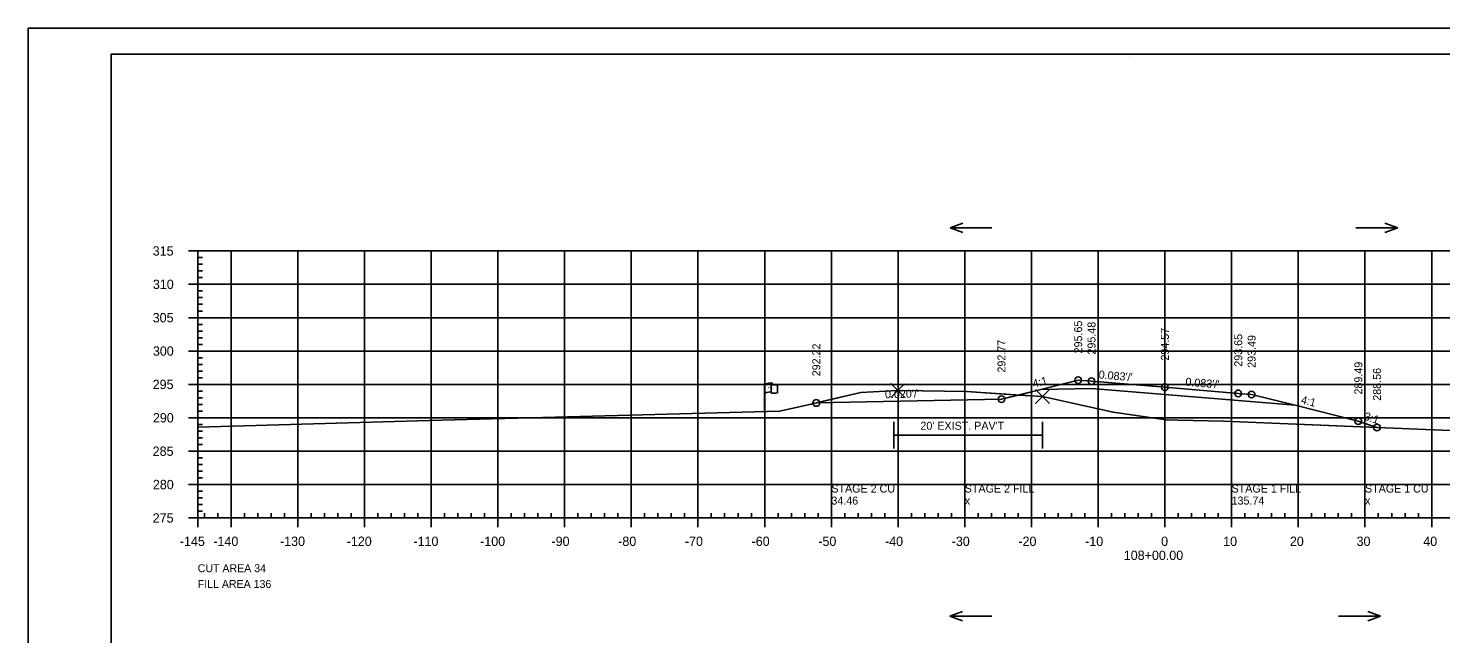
# Model space of a CAD drawing. Extents: x 1370843 to 1371177, y 380307 to 382654.
# Drawn here: x 1370843.3 to 1371055.1, y 380856.8 to 380947.5 of the extents above; entities that cross this region are included whole.
import ezdxf

# ---------------------------------------------------------------- set-up
doc = ezdxf.new("R2010")
doc.units = 0
for name, color, linetype in [('R_Alt Surface', 7, 'Continuous'), ('R_Axis', 7, 'Continuous'), ('R_Axis Annot', 7, 'Continuous'), ('R_Border', 7, 'Continuous'), ('R_Border Notes', 7, 'Continuous'), ('R_Exist Surface', 7, 'Continuous'), ('R_Exist Surface Annot', 7, 'Continuous'), ('R_Fin Surface', 7, 'Continuous'), ('R_Fin Surface Annot', 7, 'Continuous'), ('R_Grid', 7, 'Continuous'), ('R_No Plot', 7, 'Continuous'), ('R_ROW', 7, 'Continuous'), ('R_Water Annot', 7, 'Continuous')]:
    doc.layers.add(name, color=color, linetype=linetype)

msp = doc.modelspace()

# ---------------------------------------------------------------- linework, layer by layer
at = {"layer": 'R_Alt Surface'}
msp.add_lwpolyline([(1370995.1, 380893.37), (1371002.71, 380893.52), (1371013.71, 380892.61), (1371024.71, 380891.69), (1371033.22, 380890.99)], dxfattribs=at)
at = {"layer": 'R_Axis'}
for p, q in [((1370867.31, 380914.12), (1370868.71, 380914.12)), ((1370868.71, 380874.12), (1370868.71, 380914.12)), ((1370868.71, 380913.12), (1370869.41, 380913.12)), ((1370868.71, 380912.12), (1370869.41, 380912.12)), ((1370868.71, 380911.12), (1370869.41, 380911.12)), ((1370868.71, 380910.12), (1370869.41, 380910.12)), ((1370867.31, 380909.12), (1370868.71, 380909.12)), ((1370868.71, 380908.12), (1370869.41, 380908.12)), ((1370868.71, 380907.12), (1370869.41, 380907.12)), ((1370868.71, 380906.12), (1370869.41, 380906.12)), ((1370868.71, 380905.12), (1370869.41, 380905.12)), ((1370867.31, 380904.12), (1370868.71, 380904.12)), ((1370868.71, 380903.12), (1370869.41, 380903.12)), ((1370868.71, 380902.12), (1370869.41, 380902.12)), ((1370868.71, 380901.12), (1370869.41, 380901.12)), ((1370867.31, 380899.12), (1370868.71, 380899.12)), ((1370868.71, 380900.12), (1370869.41, 380900.12)), ((1370868.71, 380898.12), (1370869.41, 380898.12)), ((1370868.71, 380897.12), (1370869.41, 380897.12)), ((1370868.71, 380896.12), (1370869.41, 380896.12)), ((1370868.71, 380895.12), (1370869.41, 380895.12)), ((1370867.31, 380894.12), (1370868.71, 380894.12)), ((1370868.71, 380893.12), (1370869.41, 380893.12)), ((1370868.71, 380892.12), (1370869.41, 380892.12)), ((1370868.71, 380891.12), (1370869.41, 380891.12)), ((1370867.31, 380889.12), (1370868.71, 380889.12)), ((1370868.71, 380890.12), (1370869.41, 380890.12)), ((1370868.71, 380888.12), (1370869.41, 380888.12)), ((1370868.71, 380887.12), (1370869.41, 380887.12)), ((1370868.71, 380886.12), (1370869.41, 380886.12)), ((1370867.31, 380884.12), (1370868.71, 380884.12)), ((1370868.71, 380885.12), (1370869.41, 380885.12)), ((1370868.71, 380883.12), (1370869.41, 380883.12)), ((1370868.71, 380882.12), (1370869.41, 380882.12)), ((1370868.71, 380881.12), (1370869.41, 380881.12)), ((1370868.71, 380880.12), (1370869.41, 380880.12)), ((1370867.31, 380879.12), (1370868.71, 380879.12)), ((1370868.71, 380878.12), (1370869.41, 380878.12)), ((1370868.71, 380877.12), (1370869.41, 380877.12)), ((1370868.71, 380876.12), (1370869.41, 380876.12)), ((1370867.31, 380874.12), (1370868.71, 380874.12)), ((1370868.71, 380875.12), (1370869.41, 380875.12)), ((1370868.71, 380874.12), (1370868.71, 380874.82)), ((1370868.71, 380874.12), (1371158.71, 380874.12)), ((1370868.71, 380872.72), (1370868.71, 380874.12)), ((1370869.71, 380874.12), (1370869.71, 380874.82)), ((1370871.71, 380874.12), (1370871.71, 380874.82)), ((1370873.71, 380872.72), (1370873.71, 380874.12)), ((1370875.71, 380874.12), (1370875.71, 380874.82)), ((1370877.71, 380874.12), (1370877.71, 380874.82)), ((1370879.71, 380874.12), (1370879.71, 380874.82)), ((1370881.71, 380874.12), (1370881.71, 380874.82)), ((1370883.71, 380872.72), (1370883.71, 380874.12)), ((1370885.71, 380874.12), (1370885.71, 380874.82)), ((1370887.71, 380874.12), (1370887.71, 380874.82)), ((1370889.71, 380874.12), (1370889.71, 380874.82)), ((1370891.71, 380874.12), (1370891.71, 380874.82)), ((1370893.71, 380872.72), (1370893.71, 380874.12)), ((1370895.71, 380874.12), (1370895.71, 380874.82)), ((1370897.71, 380874.12), (1370897.71, 380874.82)), ((1370899.71, 380874.12), (1370899.71, 380874.82)), ((1370901.71, 380874.12), (1370901.71, 380874.82)), ((1370903.71, 380872.72), (1370903.71, 380874.12)), ((1370905.71, 380874.12), (1370905.71, 380874.82)), ((1370907.71, 380874.12), (1370907.71, 380874.82)), ((1370909.71, 380874.12), (1370909.71, 380874.82)), ((1370911.71, 380874.12), (1370911.71, 380874.82)), ((1370913.71, 380872.72), (1370913.71, 380874.12)), ((1370915.71, 380874.12), (1370915.71, 380874.82)), ((1370917.71, 380874.12), (1370917.71, 380874.82)), ((1370919.71, 380874.12), (1370919.71, 380874.82)), ((1370921.71, 380874.12), (1370921.71, 380874.82)), ((1370923.71, 380872.72), (1370923.71, 380874.12)), ((1370925.71, 380874.12), (1370925.71, 380874.82)), ((1370927.71, 380874.12), (1370927.71, 380874.82)), ((1370929.71, 380874.12), (1370929.71, 380874.82)), ((1370931.71, 380874.12), (1370931.71, 380874.82)), ((1370933.71, 380872.72), (1370933.71, 380874.12)), ((1370935.71, 380874.12), (1370935.71, 380874.82)), ((1370937.71, 380874.12), (1370937.71, 380874.82)), ((1370939.71, 380874.12), (1370939.71, 380874.82)), ((1370941.71, 380874.12), (1370941.71, 380874.82)), ((1370943.71, 380872.72), (1370943.71, 380874.12)), ((1370945.71, 380874.12), (1370945.71, 380874.82)), ((1370947.71, 380874.12), (1370947.71, 380874.82)), ((1370949.71, 380874.12), (1370949.71, 380874.82)), ((1370951.71, 380874.12), (1370951.71, 380874.82)), ((1370953.71, 380872.72), (1370953.71, 380874.12)), ((1370955.71, 380874.12), (1370955.71, 380874.82)), ((1370957.71, 380874.12), (1370957.71, 380874.82)), ((1370959.71, 380874.12), (1370959.71, 380874.82)), ((1370961.71, 380874.12), (1370961.71, 380874.82)), ((1370963.71, 380872.72), (1370963.71, 380874.12)), ((1370965.71, 380874.12), (1370965.71, 380874.82)), ((1370967.71, 380874.12), (1370967.71, 380874.82)), ((1370969.71, 380874.12), (1370969.71, 380874.82)), ((1370971.71, 380874.12), (1370971.71, 380874.82)), ((1370973.71, 380872.72), (1370973.71, 380874.12)), ((1370975.71, 380874.12), (1370975.71, 380874.82)), ((1370977.71, 380874.12), (1370977.71, 380874.82)), ((1370979.71, 380874.12), (1370979.71, 380874.82)), ((1370981.71, 380874.12), (1370981.71, 380874.82)), ((1370983.71, 380872.72), (1370983.71, 380874.12)), ((1370985.71, 380874.12), (1370985.71, 380874.82)), ((1370987.71, 380874.12), (1370987.71, 380874.82)), ((1370989.71, 380874.12), (1370989.71, 380874.82)), ((1370991.71, 380874.12), (1370991.71, 380874.82)), ((1370993.71, 380872.72), (1370993.71, 380874.12)), ((1370995.71, 380874.12), (1370995.71, 380874.82)), ((1370997.71, 380874.12), (1370997.71, 380874.82)), ((1370999.71, 380874.12), (1370999.71, 380874.82)), ((1371001.71, 380874.12), (1371001.71, 380874.82)), ((1371003.71, 380872.72), (1371003.71, 380874.12)), ((1371005.71, 380874.12), (1371005.71, 380874.82)), ((1371007.71, 380874.12), (1371007.71, 380874.82)), ((1371009.71, 380874.12), (1371009.71, 380874.82)), ((1371011.71, 380874.12), (1371011.71, 380874.82)), ((1371013.71, 380872.72), (1371013.71, 380874.12)), ((1371015.71, 380874.12), (1371015.71, 380874.82)), ((1371017.71, 380874.12), (1371017.71, 380874.82)), ((1371019.71, 380874.12), (1371019.71, 380874.82)), ((1371021.71, 380874.12), (1371021.71, 380874.82)), ((1371023.71, 380872.72), (1371023.71, 380874.12)), ((1371025.71, 380874.12), (1371025.71, 380874.82)), ((1371027.71, 380874.12), (1371027.71, 380874.82)), ((1371029.71, 380874.12), (1371029.71, 380874.82)), ((1371031.71, 380874.12), (1371031.71, 380874.82)), ((1371033.71, 380872.72), (1371033.71, 380874.12)), ((1371035.71, 380874.12), (1371035.71, 380874.82)), ((1371037.71, 380874.12), (1371037.71, 380874.82)), ((1371039.71, 380874.12), (1371039.71, 380874.82)), ((1371041.71, 380874.12), (1371041.71, 380874.82)), ((1371043.71, 380872.72), (1371043.71, 380874.12)), ((1371045.71, 380874.12), (1371045.71, 380874.82)), ((1371047.71, 380874.12), (1371047.71, 380874.82)), ((1371049.71, 380874.12), (1371049.71, 380874.82)), ((1371051.71, 380874.12), (1371051.71, 380874.82)), ((1371053.71, 380872.72), (1371053.71, 380874.12))]:
    msp.add_line(p, q, dxfattribs=at)
at = {"layer": 'R_Border'}
for p, q in [((1370855.71, 380943.58), (1371171.89, 380943.58)), ((1370855.71, 380738.12), (1370855.71, 380943.58)), ((1371008.23, 380943.32), (1371008.23, 380943.32)), ((1371008.23, 380943.32), (1371008.23, 380943.32))]:
    msp.add_line(p, q, dxfattribs=at)
at = {"layer": 'R_Exist Surface'}
msp.add_line((1370903.42, 380888.7), (1370868.71, 380887.74), dxfattribs=at)
msp.add_lwpolyline([(1370903.42, 380888.7), (1370918.56, 380889.11), (1370955.92, 380890.13), (1370960.69, 380891.16), (1370968.13, 380892.92), (1370971.81, 380893.1), (1370973.67, 380893.22), (1370977.36, 380893.15), (1370983.97, 380893.04), (1370992.11, 380892.51), (1370995.34, 380892.29), (1371003.47, 380890.49), (1371005.95, 380889.96), (1371012.17, 380889.07), (1371013.91, 380888.82), (1371015.65, 380888.77), (1371022.51, 380888.61), (1371055.27, 380887.28), (1371059.99, 380887.11), (1371063.06, 380887.05), (1371064.16, 380887.03), (1371066.49, 380886.98)], dxfattribs=at)
at = {"layer": 'R_Exist Surface Annot'}
for p, q in [((1370973.05, 380884.53), (1370973.05, 380888.53)), ((1370995.34, 380884.53), (1370995.34, 380888.53)), ((1370973.05, 380886.53), (1370995.34, 380886.53))]:
    msp.add_line(p, q, dxfattribs=at)
at = {"layer": 'R_Fin Surface'}
msp.add_lwpolyline([(1370961.45, 380891.34), (1370989.2, 380891.9), (1370989.21, 380891.9), (1370995.1, 380893.37), (1371000.71, 380894.77), (1371002.71, 380894.6), (1371013.71, 380893.69), (1371024.71, 380892.78), (1371026.71, 380892.61), (1371033.22, 380890.99), (1371042.71, 380888.61), (1371045.51, 380887.68)], dxfattribs=at)
at = {"layer": 'R_Grid'}
for p, q in [((1370868.71, 380914.12), (1371158.71, 380914.12)), ((1370868.71, 380874.12), (1370868.71, 380914.12)), ((1370873.71, 380874.12), (1370873.71, 380914.12)), ((1370883.71, 380874.12), (1370883.71, 380914.12)), ((1370893.71, 380874.12), (1370893.71, 380914.12)), ((1370903.71, 380874.12), (1370903.71, 380914.12)), ((1370913.71, 380874.12), (1370913.71, 380914.12)), ((1370923.71, 380874.12), (1370923.71, 380914.12)), ((1370933.71, 380874.12), (1370933.71, 380914.12)), ((1370943.71, 380874.12), (1370943.71, 380914.12)), ((1370953.71, 380874.12), (1370953.71, 380914.12)), ((1370963.71, 380874.12), (1370963.71, 380914.12)), ((1370973.71, 380874.12), (1370973.71, 380914.12)), ((1370983.71, 380874.12), (1370983.71, 380914.12)), ((1370993.71, 380874.12), (1370993.71, 380914.12)), ((1371003.71, 380874.12), (1371003.71, 380914.12)), ((1371013.71, 380874.12), (1371013.71, 380914.12)), ((1371023.71, 380874.12), (1371023.71, 380914.12)), ((1371033.71, 380874.12), (1371033.71, 380914.12)), ((1371043.71, 380874.12), (1371043.71, 380914.12)), ((1371053.71, 380874.12), (1371053.71, 380914.12)), ((1370868.71, 380909.12), (1371158.71, 380909.12)), ((1370868.71, 380904.12), (1371158.71, 380904.12)), ((1370868.71, 380899.12), (1371158.71, 380899.12)), ((1370868.71, 380894.12), (1371158.71, 380894.12)), ((1370868.71, 380889.12), (1371158.71, 380889.12)), ((1370868.71, 380884.12), (1371158.71, 380884.12)), ((1370868.71, 380879.12), (1371158.71, 380879.12)), ((1370868.71, 380874.12), (1371158.71, 380874.12))]:
    msp.add_line(p, q, dxfattribs=at)
at = {"layer": 'R_No Plot'}
msp.add_line((1370843.31, 380947.48), (1371176.64, 380947.48), dxfattribs=at)
for points in [[(1370843.3, 380947.48), (1371176.64, 380947.48), (1371176.64, 380734.14), (1370843.3, 380734.14)], [(1371089.63, 380943.58), (1371089.63, 380933.7), (1371125.36, 380933.7), (1371125.36, 380930.78), (1371148.56, 380930.78), (1371148.56, 380906.45), (1371171.89, 380906.45), (1371171.89, 380738.12), (1370855.71, 380738.12), (1370855.71, 380943.58)], [(1370961.45, 380891.34), (1370964.41, 380892.04), (1370968.13, 380892.92), (1370971.81, 380893.1), (1370973.67, 380893.22), (1370977.36, 380893.15), (1370983.97, 380893.04), (1370991.75, 380892.53), (1370989.21, 380891.9)], [(1371045.51, 380887.68), (1371022.51, 380888.61), (1371015.65, 380888.77), (1371013.91, 380888.82), (1371012.17, 380889.07), (1371005.95, 380889.96), (1371003.47, 380890.49), (1370995.34, 380892.29), (1370991.75, 380892.53), (1370995.1, 380893.37), (1371002.71, 380893.52), (1371033.22, 380890.99), (1371042.71, 380888.61)]]:
    msp.add_lwpolyline(points, close=True, dxfattribs=at)
for points in [[(1370973.67, 380893.22), (1370972.67, 380894.22), (1370973.67, 380893.22), (1370972.67, 380892.22), (1370973.67, 380893.22), (1370974.67, 380892.22), (1370973.67, 380893.22), (1370974.67, 380894.22)], [(1370995.34, 380892.29), (1370994.34, 380893.29), (1370995.34, 380892.29), (1370994.34, 380891.29), (1370995.34, 380892.29), (1370996.34, 380891.29), (1370995.34, 380892.29), (1370996.34, 380893.29)]]:
    msp.add_lwpolyline(points, dxfattribs=at)
for centre in [(1371000.71, 380894.77), (1371002.71, 380894.6), (1370989.21, 380891.9), (1371013.71, 380893.69), (1371024.71, 380892.78), (1371026.71, 380892.61), (1370961.45, 380891.34), (1371042.71, 380888.61), (1371045.51, 380887.68)]:
    msp.add_circle(centre, 0.5, dxfattribs=at)
at = {"layer": 'R_ROW'}
for p, q in [((1370953.69, 380890.07), (1370953.69, 380894.02)), ((1370954.69, 380894.12), (1370954.69, 380894.1)), ((1370954.69, 380894.1), (1370954.69, 380892.88)), ((1370954.86, 380894.27), (1370954.86, 380894.03)), ((1370955.62, 380894.08), (1370955.62, 380892.84))]:
    msp.add_line(p, q, dxfattribs=at)
for centre, radius, start, end in [((1370954.77, 380894.12), 0.078, 88.6458, 274.2828), ((1370954.77, 380892.88), 0.0783, 180, 273.9564), ((1370954.78, 380894.27), 0.0783, 263.0712, 93.9564)]:
    msp.add_arc(centre, radius, start, end, dxfattribs=at)
for centre, major_axis, ratio, start_param, end_param in [((1370955.28, 380894.06), (-1.58, -0.04), 0.19887, 5.030368, 6.283185), ((1370955.27, 380892.75), (-1.58, -0.04), 0.19887, 5.083035, 6.194897), ((1370955.98, 380894.18), (-1.23, -0.13), 0.052933, 0.159456, 1.268315), ((1370955.98, 380892.94), (-1.23, -0.13), 0.052933, 0.159456, 1.268315)]:
    msp.add_ellipse(centre, major_axis=major_axis, ratio=ratio, start_param=start_param, end_param=end_param, dxfattribs=at)
at = {"layer": 'R_Water Annot'}
for p, q in [((1370981.5, 380917.56), (1370983.42, 380918.26)), ((1371048.61, 380917.56), (1371046.69, 380918.26)), ((1370987.78, 380917.56), (1370981.5, 380917.56)), ((1370981.5, 380917.56), (1370983.42, 380916.86)), ((1371042.33, 380917.56), (1371048.61, 380917.56)), ((1371048.61, 380917.56), (1371046.69, 380916.86)), ((1370981.46, 380859.4), (1370983.39, 380860.1)), ((1370987.75, 380859.4), (1370981.46, 380859.4)), ((1370981.46, 380859.4), (1370983.39, 380858.7)), ((1371039.76, 380859.4), (1371046.04, 380859.4)), ((1371046.04, 380859.4), (1371044.12, 380860.1)), ((1371046.04, 380859.4), (1371044.12, 380858.7))]:
    msp.add_line(p, q, dxfattribs=at)

# ---------------------------------------------------------------- texts
at = {"layer": 'R_Axis Annot'}
for s, p in [('315', (1370861.96, 380913.42)), ('310', (1370861.99, 380908.42)), ('305', (1370861.96, 380903.42)), ('300', (1370861.99, 380898.42)), ('295', (1370861.96, 380893.42)), ('290', (1370861.99, 380888.42)), ('285', (1370861.96, 380883.42)), ('280', (1370861.99, 380878.42)), ('275', (1370861.96, 380873.42)), ('-145', (1370866.03, 380869.92)), ('-140', (1370871.05, 380869.92)), ('-130', (1370881.05, 380869.92)), ('-120', (1370891.05, 380869.92)), ('-110', (1370901.05, 380869.92)), ('-100', (1370911.05, 380869.92)), ('-90', (1370921.75, 380869.92)), ('-80', (1370931.75, 380869.92)), ('-70', (1370941.75, 380869.92)), ('-60', (1370951.75, 380869.92)), ('-50', (1370961.75, 380869.92)), ('-40', (1370971.75, 380869.92)), ('-30', (1370981.75, 380869.92)), ('-20', (1370991.75, 380869.92)), ('-10', (1371001.75, 380869.92)), ('0', (1371013.15, 380869.92)), ('10', (1371022.45, 380869.92)), ('20', (1371032.45, 380869.92)), ('30', (1371042.45, 380869.92)), ('40', (1371052.45, 380869.92)), ('108+00.00', (1371007.55, 380867.82))]:
    msp.add_text(s, height=1.4, dxfattribs=at).set_placement(p)
at = {"layer": 'R_Border Notes'}
for s, p in [('CUT AREA 34', (1370868.71, 380865.99)), ('FILL AREA 136', (1370868.71, 380863.63))]:
    msp.add_text(s, height=1.1875, dxfattribs=at).set_placement(p)
at = {"layer": 'R_Exist Surface Annot'}
msp.add_text("20' EXIST. PAV'T", height=1.2, dxfattribs=at).set_placement((1370977.06, 380887.33))
at = {"layer": 'R_Fin Surface Annot'}
for s, rotation, p in [('295.65', 90, (1371001.31, 380898.77)), ('295.48', 90, (1371003.31, 380898.6)), ('294.57', 90, (1371014.31, 380897.69)), ('293.65', 90, (1371025.31, 380896.78)), ('293.49', 90, (1371027.31, 380896.61)), ('292.22', 90, (1370962.05, 380895.34)), ('292.77', 90, (1370989.81, 380895.9)), ('289.49', 90, (1371043.31, 380892.61)), ('4:1', 14.0362, (1370994.03, 380893.62)), ("0.083'/'", 355.2553, (1371003.75, 380895.02)), ("0.083'/'", 355.2553, (1371016.75, 380893.94)), ('288.56', 90, (1371046.11, 380891.68)), ("0.020'/'", 1.1458, (1370971.76, 380892.05)), ('4:1', 345.9638, (1371034.02, 380891.3)), ('3:1', 341.5651, (1371043.48, 380888.88))]:
    msp.add_text(s, height=1.2, rotation=rotation, dxfattribs=at).set_placement(p)
at = {"layer": 'R_No Plot'}
for s, p in [('STAGE 2 CUT', (1370963.71, 380877.92)), ('STAGE 2 FILL', (1370983.71, 380877.92)), ('STAGE 1 FILL', (1371023.71, 380877.92)), ('STAGE 1 CUT', (1371043.71, 380877.92)), ('34.46', (1370963.71, 380876.12)), ('x', (1370983.71, 380876.12)), ('135.74', (1371023.71, 380876.12)), ('x', (1371043.71, 380876.12))]:
    msp.add_text(s, height=1.2, dxfattribs=at).set_placement(p)
at = {"layer": 'R_ROW'}
for s, height, rotation, p in [('R ', 0.2, 9.9884, (1370954.21, 380893.52)), (' O', 0.2, 9.9884, (1370954.36, 380893.57)), ('W', 0.2, 351.1788, (1370954.69, 380893.4)), ('DWB 11-9-07', 0.001, 90, (1370954.86, 380894.03)), ('DWB 11-9-07', 0.001, 5.0717, (1370955.61, 380892.84)), ('DWB 11-9-07', 0.001, 90, (1370953.69, 380890.07))]:
    msp.add_text(s, height=height, rotation=rotation, dxfattribs=at).set_placement(p)

doc.saveas('drawing.dxf')
